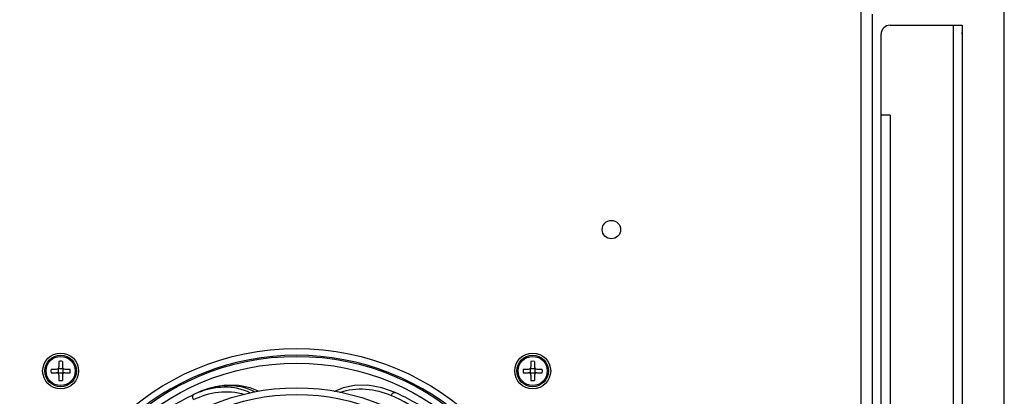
# Model space of a CAD drawing. Header units: millimetres. Extents: x 1117 to 38156, y -1945 to 7303.
# Tile 715 of 831: x 26687 to 26906, y 5774 to 5858. Entities that reach past the tile are written whole.
import ezdxf

# ---------------------------------------------------------------- set-up
doc = ezdxf.new("R2010")
doc.units = ezdxf.units.MM
doc.styles.get("Standard").update_dxf_attribs({"font": 'arial.ttf'})
doc.dimstyles.new('ISO-25', dxfattribs={"dimtxt": 2.5, "dimasz": 2.5, "dimexe": 1.25, "dimexo": 0.625, "dimtad": 1, "dimtxsty": 'Standard', "dimcen": 2.5, "dimadec": 0, "dimazin": 0, "dimtfac": 1, "dimtmove": 0, "dimatfit": 3, "dimfxl": 0, "dimarcsym": 0})

# ---------------------------------------------------------------- blocks, each defined once
blk = doc.blocks.new('*D235')
at = {"color": 0, "linetype": 'Continuous', "lineweight": -2}
for p, q in [((26497.01, 5908.05), (26497.01, 6011.83)), ((26906.41, 5670.91), (26906.41, 6011.83)), ((26517.01, 6010.58), (26886.41, 6010.58))]:
    blk.add_line(p, q, dxfattribs=at)
at = {"color": 0, "linetype": 'Continuous'}
for points in [[(26517.01, 6013.91), (26517.01, 6007.25), (26497.01, 6010.58)], [(26886.41, 6013.91), (26886.41, 6007.25), (26906.41, 6010.58)]]:
    blk.add_solid(points, dxfattribs=at)
at = {"layer": 'Defpoints', "color": 0, "linetype": 'Continuous'}
for p in [(26906.41, 6010.58), (26497.01, 5907.42), (26906.41, 5670.28)]:
    blk.add_point(p, dxfattribs=at)
at = {"color": 0, "linetype": 'Continuous', "insert": (26707.98, 6044.54), "char_height": 25, "width": 77.1094, "attachment_point": 2, "line_spacing_factor": 0.9}
blk.add_mtext('409.4', dxfattribs=at)

msp = doc.modelspace()

# ---------------------------------------------------------------- linework, layer by layer
at = {"color": 7, "linetype": 'Continuous'}
for p, q in [((26874.511, 5907.422), (26874.511, 4911.422)), ((26877.011, 5859.422), (26877.011, 4937.422)), ((26881.011, 5856.922), (26897.011, 5856.922)), ((26895.011, 5856.922), (26895.011, 4938.922)), ((26897.011, 5856.922), (26897.011, 4938.922)), ((26879.011, 4940.922), (26879.011, 5854.922)), ((26881.011, 5836.922), (26879.011, 5836.922)), ((26881.011, 5836.922), (26881.011, 4958.922)), ((26696.111, 5782.062), (26696.111, 5780.822)), ((26696.911, 5782.062), (26696.911, 5780.822)), ((26801.111, 5782.062), (26801.111, 5780.822)), ((26801.911, 5782.062), (26801.911, 5780.822)), ((26694.371, 5780.322), (26695.611, 5780.322)), ((26695.965, 5780.469), (26696.011, 5780.422)), ((26696.011, 5779.422), (26696.011, 5780.422)), ((26697.011, 5780.422), (26696.011, 5780.422)), ((26697.058, 5780.469), (26697.011, 5780.422)), ((26697.011, 5780.422), (26697.011, 5779.422)), ((26697.411, 5780.322), (26698.651, 5780.322)), ((26799.371, 5780.322), (26800.611, 5780.322)), ((26800.965, 5780.469), (26801.011, 5780.422)), ((26801.011, 5779.422), (26801.011, 5780.422)), ((26802.011, 5780.422), (26801.011, 5780.422)), ((26802.058, 5780.469), (26802.011, 5780.422)), ((26802.011, 5780.422), (26802.011, 5779.422)), ((26802.411, 5780.322), (26803.651, 5780.322)), ((26694.371, 5779.522), (26695.611, 5779.522)), ((26695.965, 5779.376), (26696.011, 5779.422)), ((26697.011, 5779.422), (26696.011, 5779.422)), ((26696.111, 5779.022), (26696.111, 5777.782)), ((26696.911, 5779.022), (26696.911, 5777.782)), ((26697.058, 5779.376), (26697.011, 5779.422)), ((26697.411, 5779.522), (26698.651, 5779.522)), ((26799.371, 5779.522), (26800.611, 5779.522)), ((26800.965, 5779.376), (26801.011, 5779.422)), ((26802.011, 5779.422), (26801.011, 5779.422)), ((26801.111, 5779.022), (26801.111, 5777.782)), ((26801.911, 5779.022), (26801.911, 5777.782)), ((26802.058, 5779.376), (26802.011, 5779.422)), ((26802.411, 5779.522), (26803.651, 5779.522)), ((26727.126, 5775.143), (26727.123, 5775.142)), ((26770.896, 5775.143), (26770.899, 5775.142))]:
    msp.add_line(p, q, dxfattribs=at)
for points in [[(26740.525, 5775.414), (26738.642, 5776.187), (26736.131, 5776.697), (26733.191, 5776.735), (26730.029, 5776.189), (26727.126, 5775.143)], [(26770.896, 5775.143), (26767.97, 5776.196), (26764.804, 5776.737), (26761.861, 5776.694), (26759.353, 5776.178), (26757.398, 5775.37), (26757.35, 5775.338)]]:
    msp.add_lwpolyline(points, dxfattribs=at)
for centre, radius in [((26819.011, 5811.422), 2.05), ((26749.011, 5727.422), 57.5), ((26696.511, 5779.922), 4), ((26696.511, 5779.922), 3.5), ((26749.011, 5727.422), 55.75), ((26696.511, 5779.922), 3.245), ((26801.511, 5779.922), 4), ((26801.511, 5779.922), 3.5), ((26801.511, 5779.922), 3.245), ((26749.011, 5727.422), 54.25), ((26749.011, 5727.422), 48.75), ((26749.011, 5727.422), 47.25)]:
    msp.add_circle(centre, radius, dxfattribs=at)
for centre, radius, start, end in [((26881.011, 5854.922), 2, 90, 180), ((26895.011, 5854.922), 2, 0, 9.76944), ((26696.511, 5771.787), 10.283, 89.99939, 92.22872), ((26696.511, 5771.787), 10.283, 87.77128, 90.00061), ((26749.011, 5727.422), 56, 45.77074, 134.22965), ((26801.511, 5771.787), 10.283, 87.77128, 92.22872), ((26704.649, 5779.922), 10.286, 177.77131, 182.22869), ((26695.611, 5780.822), 0.5, 270, 360), ((26697.411, 5780.822), 0.5, 180, 270), ((26688.373, 5779.922), 10.286, 357.77131, 2.22869), ((26809.649, 5779.922), 10.286, 177.77131, 182.22869), ((26800.611, 5780.822), 0.5, 270, 360), ((26802.411, 5780.822), 0.5, 180, 270), ((26793.373, 5779.922), 10.286, 357.77131, 2.22869), ((26695.611, 5779.022), 0.5, 0, 90), ((26696.511, 5788.057), 10.283, 267.77128, 270.00061), ((26696.511, 5788.057), 10.283, 269.99939, 272.22872), ((26697.411, 5779.022), 0.5, 90, 180), ((26800.611, 5779.022), 0.5, 0, 90), ((26801.511, 5788.057), 10.283, 267.77128, 272.22872), ((26802.411, 5779.022), 0.5, 90, 180), ((26749.011, 5727.422), 52.5, 114.64009, 125.35993), ((26733.374, 5759.644), 16.684, 114.71633, 115.88743), ((26733.375, 5759.642), 16.687, 111.95345, 114.71632), ((26748.967, 5727.341), 51.59, 56.45889, 65.91323), ((26749.011, 5727.422), 52.5, 54.64009, 65.35993)]:
    msp.add_arc(centre, radius, start, end, dxfattribs=at)
for points, knots in [([(26726.073, 5773.529), (26727.796, 5774.386), (26731.558, 5775.549), (26735.565, 5775.288), (26737.401, 5774.66)], [0, 0, 0, 0, 0.4979932, 1, 1, 1, 1]), ([(26739.772, 5775.231), (26737.859, 5776.283), (26733.368, 5777.112), (26729.072, 5776.035), (26727.126, 5775.143)], [0, 0, 0, 0, 0.5049322, 1, 1, 1, 1]), ([(26738.751, 5774.985), (26736.981, 5775.919), (26732.905, 5776.705), (26728.953, 5775.851), (26727.137, 5775.118)], [0, 0, 0, 0, 0.5053503, 1, 1, 1, 1]), ([(26758.59, 5775.133), (26760.42, 5775.824), (26764.431, 5776.237), (26768.258, 5775.227), (26770.021, 5774.439)], [0, 0, 0, 0, 0.5032129, 1, 1, 1, 1]), ([(26726.073, 5773.529), (26725.975, 5773.73), (26725.853, 5774.083), (26725.918, 5774.523), (26726.038, 5774.621)], [0, 0, 0, 0, 0.590225, 1, 1, 1, 1]), ([(26770.021, 5774.439), (26770.073, 5774.551), (26770.198, 5774.765), (26770.446, 5775.06), (26770.759, 5775.206), (26770.899, 5775.142)], [0, 0, 0, 0, 0.3109124, 0.6115966, 1, 1, 1, 1])]:
    msp.add_open_spline(points, degree=3, knots=knots, dxfattribs=at)
msp.add_open_spline([(26726.038, 5774.621), (26726.054, 5774.634), (26726.071, 5774.645), (26726.089, 5774.654)], degree=3, dxfattribs=at)

# ---------------------------------------------------------------- dimensions: what is measured, and where the dimension line sits
at = {"linetype": 'Continuous'}
dim = msp.add_linear_dim(base=(26906.411, 6010.579), p1=(26497.011, 5907.422), p2=(26906.411, 5670.281), dimstyle='ISO-25', override={"dimtxt": 25, "dimasz": 20, "dimdsep": 46}, dxfattribs=at)
dim.commit()
dim.dimension.update_dxf_attribs({"geometry": '*D235', "text_midpoint": (26707.979, 6010.579), "dimtype": 160})

doc.saveas('drawing.dxf')
